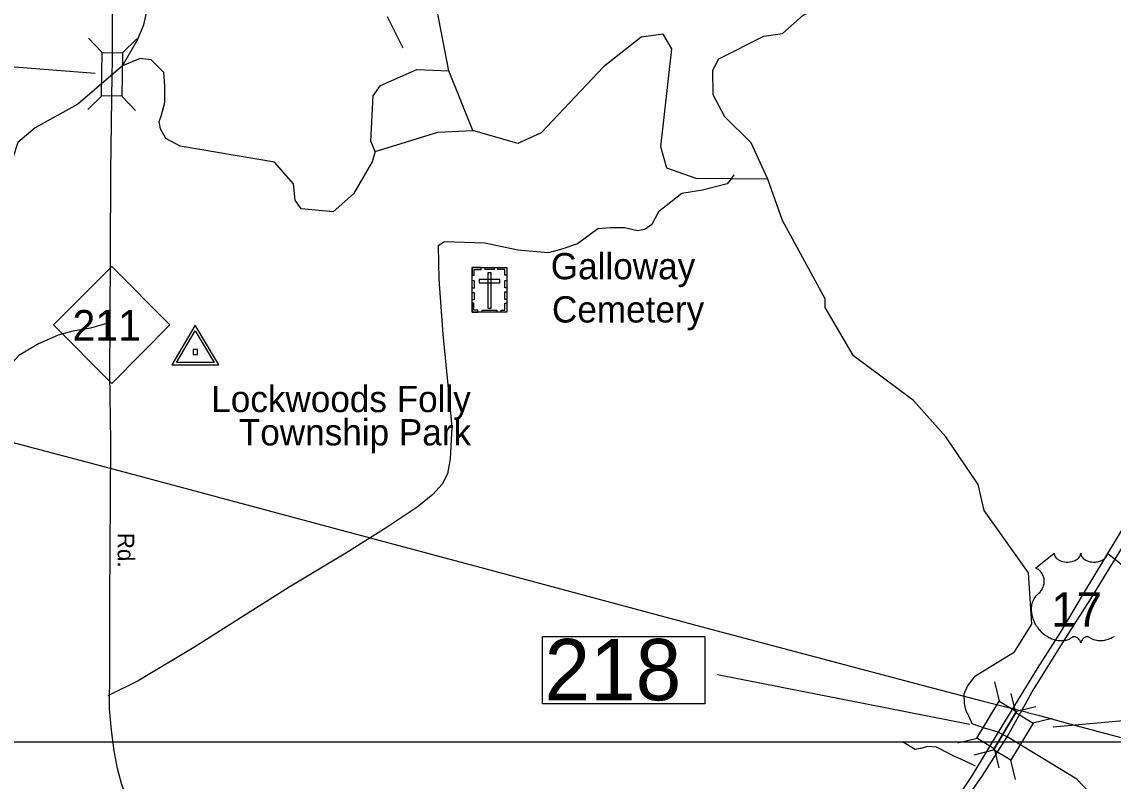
# Model space of a CAD drawing. Extents: x 2104537 to 2336408, y 34176 to 229611.
# Drawn here: x 2217607 to 2223841, y 99991 to 104325 of the extents above; entities that cross this region are included whole.
import ezdxf

# ---------------------------------------------------------------- set-up
doc = ezdxf.new("R2010")
doc.units = 0
for name, color, linetype in [('Exist Cultural Cemetery CELL', 7, 'Continuous'), ('Exist Cultural Cemetery Label', 7, 'Continuous'), ('Exist Hydrographic Creek Single Shore', 7, 'Continuous'), ('Exist Hydrographic Misc Water Feature', 7, 'Continuous'), ('Exist Road Non-System Type 51', 7, 'Continuous'), ('Exist Road Primary NC Attributed', 7, 'Continuous'), ('Exist Road Primary NC Label', 7, 'Continuous'), ('Exist Road Primary NC Shield CELL', 7, 'Continuous'), ('Exist Road Primary NC Shield Number Label', 7, 'Continuous'), ('Exist Road Primary NC Structure Standard Bridge CELL', 7, 'Continuous'), ('Exist Road Primary NC Structure Standard Bridge Number Label', 7, 'Continuous'), ('Exist Road Primary US Divided Attributed', 7, 'Continuous'), ('Exist Road Primary US Shield CELL', 7, 'Continuous'), ('Exist Road Primary US Shield Number Label', 7, 'Continuous'), ('Exist Road Primary US Structure Standard Bridge CELL', 7, 'Continuous'), ('Exist Road Primary US Structure Standard Bridge Number Label', 7, 'Continuous'), ('Exist Survey Geodetic Marker CELL', 7, 'Continuous'), ('Exist Survey Geodetic Marker Label', 7, 'Continuous'), ('Exist Utilities Electrical Transmission Line', 7, 'Continuous'), ('Map Preparation Inset Cut Line', 7, 'Continuous')]:
    doc.layers.add(name, color=color, linetype=linetype)

msp = doc.modelspace()

# ---------------------------------------------------------------- linework, layer by layer
at = {"layer": 'Exist Cultural Cemetery CELL'}
for points in [[(2220179, 102922.1), (2220378.1, 102922.1), (2220378.1, 102667.5), (2220179, 102667.5)], [(2220179, 102878.8), (2220190.3, 102878.8), (2220190.3, 102911), (2220230.9, 102911), (2220230.9, 102922.1), (2220179, 102922.1)], [(2220253.1, 102922.1), (2220304.9, 102922.1), (2220304.9, 102910.7), (2220253.1, 102910.7)], [(2220288, 102892.8), (2220269.3, 102892.8), (2220269.3, 102690), (2220288, 102690)], [(2220378.1, 102878.8), (2220366.8, 102878.8), (2220366.8, 102911), (2220326.2, 102911), (2220326.2, 102922.1), (2220378.1, 102922.1)], [(2220179, 102804.7), (2220179, 102848), (2220190.4, 102848), (2220190.4, 102804.7)], [(2220219.8, 102854.1), (2220219.8, 102835.4), (2220337.5, 102835.4), (2220337.5, 102854.1)], [(2220366.7, 102805.7), (2220366.7, 102849), (2220378.1, 102849), (2220378.1, 102805.7)], [(2220179, 102737.4), (2220179, 102780.8), (2220190.3, 102780.8), (2220190.3, 102737.4)], [(2220366.7, 102739.8), (2220366.7, 102783.1), (2220378.1, 102783.1), (2220378.1, 102739.8)], [(2220212.1, 102667.6), (2220212.1, 102679), (2220190.1, 102679), (2220190.1, 102719.5), (2220178.9, 102719.5), (2220178.9, 102667.6)], [(2220236.4, 102679), (2220321.3, 102679), (2220321.3, 102667.6), (2220236.4, 102667.6)], [(2220344.9, 102667.5), (2220344.9, 102679), (2220366.9, 102679), (2220366.9, 102719.4), (2220378.1, 102719.4), (2220378.1, 102667.5)]]:
    msp.add_lwpolyline(points, close=True, dxfattribs=at)
at = {"layer": 'Exist Hydrographic Creek Single Shore'}
for points in [[(2221867.9, 103425.9), (2221774, 103634.3), (2221623.1, 103781.6), (2221556, 103907.6), (2221555, 104048.6), (2221588, 104113.6), (2221844.9, 104243.1), (2221953, 104257.5), (2222069, 104360.2), (2222335, 104496.2), (2222393, 104577), (2222449, 104785.9), (2222590.1, 104963.6), (2222905, 105216.7), (2223226, 105709.1), (2223259, 105724.9)], [(2221867.9, 103425.9), (2221459, 103430.5), (2221291.9, 103489.5), (2221258.1, 103611.5), (2221321, 104171.3), (2221270, 104254.3), (2221144.9, 104237), (2220930, 104067.3), (2220574, 103690.3), (2220440.9, 103630.6), (2220183, 103704.5)], [(2218182.9, 104074), (2217927.3, 103855.2), (2217683, 103720), (2217583.9, 103636.6), (2217526.9, 103460.6), (2217459.9, 103402.8), (2217228, 103285.9), (2216920, 103291.9), (2216768.9, 103380.1), (2216609.9, 103547.2), (2216491.8, 103621.6), (2216175.8, 103660.6), (2215726, 103557.7), (2215534.9, 103554.8), (2215158.8, 103627.7), (2214949.8, 103743.3), (2214405.8, 104147.5)], [(2219625, 103584), (2219609, 103525.3), (2219502, 103343.6), (2219385.9, 103240.9), (2219203, 103257.6), (2219169, 103307.4), (2219160, 103399.4), (2219050.9, 103522.9), (2218512.3, 103615.9), (2218428.9, 103658.3), (2218398.8, 103714.4), (2218392, 103756.8), (2218402.9, 103786.9), (2218423.4, 103864.8), (2218424.8, 103959.2), (2218418, 104035.7), (2218345.5, 104108.2), (2218282.7, 104115.1), (2218182.9, 104074)], [(2219625, 103584), (2219983.1, 103695.2), (2220183, 103704.5)], [(2223704.8, 99927.4), (2223633.5, 100002.2), (2223234.9, 100244.1), (2223210, 100256.2), (2223184.2, 100269.7), (2223107.2, 100292.8), (2223035.8, 100318.5), (2223018, 100360.6), (2223002.1, 100389.6), (2222991.9, 100434.6), (2222990.9, 100489.8), (2223008.7, 100533.8), (2223054, 100592.8), (2223277, 100728.2), (2223376, 100887.1), (2223358, 101179.4), (2223105, 101535.3), (2223070.9, 101683.6), (2222886, 101956.2), (2222701, 102163.2), (2222358, 102419.1), (2222197, 102694.5), (2222197, 102743.7), (2221952, 103191.3), (2221867.9, 103425.9)]]:
    msp.add_lwpolyline(points, dxfattribs=at)
at = {"layer": 'Exist Hydrographic Misc Water Feature'}
msp.add_line((2220183, 103704.5), (2220047, 104045), dxfattribs=at)
for points in [[(2220047, 104045), (2219942.9, 104578.5), (2219898, 105153.4), (2219771, 105401.9), (2219742.9, 105786.3), (2219921.9, 106521), (2219975.9, 107094), (2220063.8, 107627), (2220077, 108079.5), (2220034.9, 108201.7), (2219574, 108624), (2219247.9, 108781.2), (2219096.8, 108921.9), (2219011.9, 109097.4), (2218949.8, 109702.2), (2218896.9, 110077.2), (2218795.8, 110194), (2218469.8, 110443.1), (2218183.9, 110747.1), (2218099.9, 110922.6), (2217997.9, 111255.9), (2217962.9, 111505.9)], [(2218182.9, 104074), (2218267.6, 104222.4), (2218303.2, 104307.2), (2218330.5, 104424.8)], [(2219625, 103584), (2219600, 103643.6), (2219615, 103902.4), (2219656, 103960.7), (2219863.9, 104051.8), (2220047, 104045)]]:
    msp.add_lwpolyline(points, dxfattribs=at)
at = {"layer": 'Exist Road Non-System Type 51'}
for p, q in [((2219693.8, 104354.3), (2219783.5, 104177)), ((2222969.2, 100117.3), (2223031, 100088.9)), ((2223031, 100088.9), (2223052.7, 100078.9))]:
    msp.add_line(p, q, dxfattribs=at)
for points in [[(2221673.9, 103451.9), (2221652.6, 103420.6), (2221636.1, 103399.2), (2221496.3, 103364.6), (2221377.9, 103344.9), (2221313.7, 103295.5), (2221244.6, 103239.5), (2221205.2, 103167.1), (2221165.7, 103139.2), (2221124.6, 103130.9), (2221050.5, 103149), (2220969.9, 103149), (2220897.6, 103144.1), (2220780.8, 103056.9), (2220692, 103027.2), (2220614.6, 103005.8), (2220440.3, 103020.7), (2220252.8, 103061.8), (2220020.9, 103068.4), (2219986.3, 103045.3), (2219989.6, 102856.1), (2220012.6, 102541.7), (2220040.6, 102252.1), (2220062.9, 102012), (2220054.8, 101829.8), (2220039.4, 101745.8), (2220008, 101685.7), (2219954.4, 101627), (2219865.4, 101554.3), (2219688.6, 101436.3), (2219597.5, 101379.4)], [(2218111, 102609.1), (2218000.1, 102575.8), (2217898.7, 102559), (2217815.6, 102536.4), (2217702.2, 102487.1), (2217591, 102420), (2217489.7, 102307.1), (2217369.3, 102186.1), (2217173.7, 102025.5)], [(2219597.5, 101379.4), (2219457.8, 101292.1), (2219133.9, 101097.3), (2218589.2, 100753.8), (2218271.2, 100562.8), (2218098, 100477.3)], [(2222638.6, 100217), (2222710.9, 100173.9), (2222738.9, 100178.3), (2222743.9, 100179.7)], [(2222743.9, 100179.7), (2222782.7, 100190.6), (2222830.6, 100187), (2222909.1, 100146.4)], [(2222909.1, 100146.4), (2222933.2, 100133.9), (2222969.2, 100117.3)]]:
    msp.add_lwpolyline(points, dxfattribs=at)
at = {"layer": 'Exist Road Primary NC Attributed'}
for points in [[(2218123.5, 104023.1), (2218124.4, 104097.8), (2218126, 104337), (2218117.1, 104624.9), (2218091.5, 104810.7), (2218039.1, 105020), (2217981.7, 105185.8), (2217940.4, 105293.3), (2217893.6, 105398.8), (2217816.2, 105536.1), (2217726.8, 105688.6), (2217645.3, 105806.6), (2217473.7, 106062.3), (2217281.8, 106346.6), (2216610.5, 107330.3), (2216242.7, 107868.4)], [(2218281.9, 99719.8), (2218249.3, 99785), (2218209.3, 99879.8), (2218177.1, 99978.1), (2218153.9, 100063.9), (2218134.2, 100164), (2218119.9, 100282), (2218107.4, 100403.6), (2218109.2, 100623.5), (2218109.2, 101024), (2218114.6, 101601.5), (2218116.4, 101930.5), (2218109.9, 102315.1), (2218111, 102609.1), (2218116.3, 103441.3), (2218116.5, 103471.1), (2218123.5, 104023.1)]]:
    msp.add_lwpolyline(points, dxfattribs=at)
at = {"layer": 'Exist Road Primary NC Shield CELL'}
msp.add_lwpolyline([(2217787.6, 102594.4), (2218120.6, 102927.4), (2218453.6, 102594.4), (2218120.6, 102261.4)], close=True, dxfattribs=at)
at = {"layer": 'Exist Road Primary NC Structure Standard Bridge CELL'}
for p, q in [((2217988, 104231.6), (2218066.8, 104150.3)), ((2218263.8, 104227.2), (2218182.6, 104148.5)), ((2218065, 103902.4), (2217983.7, 103823.6)), ((2218178.1, 103900.6), (2218256.9, 103819.4))]:
    msp.add_line(p, q, dxfattribs=at)
msp.add_lwpolyline([(2218182.6, 104148.5), (2218178.7, 103900.6), (2218062.9, 103902.4), (2218066.8, 104150.3)], close=True, dxfattribs=at)
at = {"layer": 'Exist Road Primary NC Structure Standard Bridge Number Label'}
msp.add_line((2218025.9, 104029.6), (2217045, 104106.8), dxfattribs=at)
at = {"layer": 'Exist Road Primary US Divided Attributed'}
for points in [[(2223919, 101473), (2223669.7, 101060.6), (2223538.8, 100838.3), (2223408, 100633.4), (2223184.2, 100269.7)], [(2223234.9, 100244.1), (2223378.4, 100500), (2223570.9, 100808.7), (2223714.1, 101030.9), (2223973.3, 101453.2)], [(2223184.2, 100269.7), (2223040.3, 100030.8), (2222924.2, 99853), (2222823, 99702.4), (2222729.2, 99578.9), (2222605.8, 99430.8), (2222470.1, 99290), (2222405, 99225.2), (2222305.3, 99146.4)], [(2222332.3, 99100.3), (2222445.4, 99201.1), (2222541.7, 99290), (2222642.9, 99391.3), (2222731.7, 99492.5), (2222818.1, 99601.2), (2222892.2, 99717.2), (2222990.9, 99872.8), (2223092.1, 100018.5), (2223234.9, 100244.1)]]:
    msp.add_lwpolyline(points, dxfattribs=at)
at = {"layer": 'Exist Road Primary US Shield CELL'}
msp.add_lwpolyline([(2223847, 100815.4), (2223837.3, 100809.8), (2223829.1, 100805.6), (2223821.8, 100802.5), (2223812.4, 100798.9), (2223796.7, 100794.6), (2223791, 100793.4), (2223784.2, 100792.4), (2223777.9, 100791.7), (2223771.7, 100791.4), (2223763.4, 100791.4), (2223755.2, 100792), (2223747.4, 100793.1), (2223739.3, 100794.8), (2223730.9, 100797.3), (2223723.2, 100800.4), (2223715.4, 100804.2), (2223702.2, 100812.5), (2223698.4, 100814.5), (2223696.3, 100815), (2223691.2, 100815.3), (2223686.4, 100814.3), (2223681.6, 100812.3), (2223678.6, 100810.8), (2223674.7, 100808.2), (2223671.7, 100805.8), (2223668, 100802.4), (2223665.5, 100799.5), (2223663.6, 100797.2), (2223659.9, 100791.4), (2223658.6, 100788.6), (2223657.2, 100785), (2223656, 100779.8), (2223654.3, 100786.4), (2223652.4, 100790.8), (2223650.1, 100794.6), (2223647.8, 100797.9), (2223644, 100802.2), (2223640.7, 100805.4), (2223636.7, 100808.6), (2223632.4, 100811.2), (2223629, 100813), (2223625.9, 100814.2), (2223622, 100815.1), (2223618.9, 100815.4), (2223616.3, 100815.3), (2223612.8, 100814.5), (2223608, 100811), (2223603.4, 100807.9), (2223598.5, 100804.8), (2223592.6, 100801.7), (2223588.2, 100799.7), (2223583.1, 100797.6), (2223577.1, 100795.6), (2223570.5, 100793.9), (2223563.8, 100792.6), (2223557.9, 100791.7), (2223551.6, 100791.1), (2223545.9, 100790.9), (2223539.9, 100791), (2223534.3, 100791.4), (2223527.9, 100792), (2223519.8, 100793.2), (2223513.2, 100794.7), (2223506.2, 100796.6), (2223498.9, 100798.8), (2223491.2, 100801.8), (2223481.5, 100806), (2223474.8, 100809.5), (2223464.2, 100815.5), (2223451.8, 100824.1), (2223442.4, 100831.7), (2223435.5, 100838), (2223425.4, 100848.3), (2223419.5, 100855), (2223410.2, 100867), (2223404.2, 100875.8), (2223400.4, 100882.2), (2223394.7, 100892.5), (2223391.6, 100898.9), (2223387.6, 100908.4), (2223384.4, 100917), (2223381.8, 100925.1), (2223380.4, 100930.3), (2223378.4, 100939.4), (2223377.1, 100945.9), (2223375.9, 100954.8), (2223375.3, 100964.1), (2223375.2, 100972.7), (2223375.4, 100979.9), (2223376.2, 100988.2), (2223377.6, 100997.1), (2223379.3, 101004.7), (2223380.8, 101010.2), (2223383.1, 101016.8), (2223386.1, 101024.2), (2223389.6, 101031.2), (2223393, 101037), (2223397.2, 101043.3), (2223401.3, 101048.7), (2223406.7, 101054.6), (2223412.4, 101060), (2223417.6, 101064.2), (2223423.7, 101070.2), (2223426.9, 101073.8), (2223430.8, 101078.9), (2223433.9, 101083.6), (2223436.3, 101087.8), (2223439.5, 101094.1), (2223441.5, 101098.7), (2223443.9, 101105.9), (2223445.1, 101110.9), (2223446.4, 101117.4), (2223447.2, 101123.4), (2223447.5, 101131), (2223447.3, 101137.3), (2223446.5, 101144.7), (2223445.1, 101151.7), (2223443.5, 101157.9), (2223440.8, 101164.9), (2223438.4, 101170), (2223434.4, 101177), (2223429.8, 101183.5), (2223425.2, 101188.8), (2223420.4, 101193.5), (2223415.9, 101197), (2223411.6, 101200.1), (2223406.2, 101203.3), (2223401, 101205.9), (2223397.7, 101207.2), (2223504, 101291.9), (2223504.3, 101287.5), (2223505.4, 101282.3), (2223506.2, 101279.6), (2223508.6, 101274.4), (2223512.6, 101268.3), (2223518.3, 101262.4), (2223524.6, 101257.2), (2223528.9, 101254.4), (2223536.1, 101250.5), (2223544.3, 101247), (2223553.5, 101244.4), (2223562.9, 101242.5), (2223573.1, 101241.4), (2223583.2, 101241.2), (2223594.1, 101242), (2223606.2, 101244.3), (2223611.8, 101245.8), (2223618, 101247.9), (2223623.7, 101250.3), (2223630.1, 101253.7), (2223635.2, 101257), (2223639.2, 101259.9), (2223644.8, 101265.3), (2223649.3, 101270.8), (2223651.2, 101274), (2223652.8, 101277), (2223655, 101283.4), (2223655.7, 101286.2), (2223656.1, 101292.1), (2223656.5, 101287.2), (2223657, 101284.1), (2223657.8, 101281.1), (2223659, 101277.9), (2223661.3, 101273.4), (2223663.8, 101269.6), (2223668.6, 101264), (2223671.5, 101261.2), (2223674.2, 101259), (2223681.4, 101254.1), (2223689.9, 101249.8), (2223694, 101248), (2223698.3, 101246.5), (2223703.7, 101244.8), (2223709.3, 101243.5), (2223714.8, 101242.6), (2223720.4, 101241.8), (2223726.2, 101241.3), (2223730.9, 101241.2), (2223736.7, 101241.3), (2223742, 101241.6), (2223747.5, 101242.2), (2223753.5, 101243.2), (2223758.3, 101244.3), (2223764.7, 101246), (2223770.5, 101248), (2223775.6, 101250.2), (2223782.2, 101253.7), (2223787.5, 101257), (2223791.4, 101260.2), (2223796.1, 101264.4), (2223800.5, 101269.5), (2223803, 101273.2), (2223804.9, 101277.1), (2223806.6, 101281.1), (2223807.6, 101285.3), (2223808.1, 101289.1), (2223808.2, 101292.2), (2223914.5, 101207.6)], dxfattribs=at)
at = {"layer": 'Exist Road Primary US Structure Standard Bridge CELL'}
for p, q in [((2223163.8, 100557.8), (2223190.8, 100447.9)), ((2223285.5, 100381.5), (2223258.1, 100491.3)), ((2223399.8, 100415.1), (2223289.9, 100388)), ((2223382.5, 100323.2), (2223492.3, 100350.6)), ((2223064.4, 100234.7), (2222954.5, 100207.7)), ((2223047.5, 100141.9), (2223157.3, 100169.3)), ((2223161.2, 100176.2), (2223188.3, 100066.3)), ((2223283.9, 99999.8), (2223256.6, 100109.7))]:
    msp.add_line(p, q, dxfattribs=at)
for points in [[(2223289.9, 100388), (2223161.7, 100175.9), (2223062.6, 100235.8), (2223190.8, 100447.9)], [(2223157.3, 100169.3), (2223285, 100381.8), (2223384.2, 100322.1), (2223256.6, 100109.7)]]:
    msp.add_lwpolyline(points, close=True, dxfattribs=at)
at = {"layer": 'Exist Road Primary US Structure Standard Bridge Number Label'}
for p, q in [((2223023.2, 100314.8), (2221580.3, 100597.5)), ((2223499.2, 100299.9), (2225760.3, 100508.2))]:
    msp.add_line(p, q, dxfattribs=at)
msp.add_lwpolyline([(2220580.6, 100816.6), (2221509.6, 100816.6), (2221509.6, 100432.5), (2220580.6, 100432.5)], close=True, dxfattribs=at)
at = {"layer": 'Exist Survey Geodetic Marker CELL'}
for points in [[(2218731.7, 102367.6), (2218597.8, 102593.7), (2218464.3, 102367.6)], [(2218705.8, 102379.7), (2218490.3, 102379.7), (2218597.8, 102561.9)], [(2218610.1, 102426.3), (2218610.1, 102454.6), (2218585.8, 102454.6), (2218585.8, 102426.3)]]:
    msp.add_lwpolyline(points, close=True, dxfattribs=at)
at = {"layer": 'Exist Utilities Electrical Transmission Line'}
for p, q in [((2222939.3, 100489.3), (2223099.5, 100448.1)), ((2223099.5, 100448.1), (2223168.1, 100430.5)), ((2223168.1, 100430.5), (2223236.4, 100413)), ((2223236.4, 100413), (2223259.1, 100407.1)), ((2223259.1, 100407.1), (2223259.7, 100407)), ((2223259.7, 100407), (2223281.8, 100401.3)), ((2223281.8, 100401.3), (2223350, 100383.7)), ((2223419.6, 100365.1), (2223578.8, 100322.4))]:
    msp.add_line(p, q, dxfattribs=at)
for points in [[(2217173.7, 102025.5), (2217550.6, 101925.4), (2218104, 101778.7)], [(2218104, 101778.7), (2218488.9, 101676.6), (2219375.4, 101439.1), (2219597.5, 101379.4)], [(2219597.5, 101379.4), (2220251.6, 101203.6), (2221515, 100865.6), (2222714.2, 100547.2), (2222939.3, 100489.3)], [(2223350, 100383.7), (2223351.7, 100383.3), (2223419.6, 100365.1)], [(2223578.8, 100322.4), (2224085.4, 100186.4), (2224707.1, 100022.5), (2225475.1, 99816.1), (2225912.4, 99701.1)]]:
    msp.add_lwpolyline(points, dxfattribs=at)
at = {"layer": 'Map Preparation Inset Cut Line'}
for points in [[(2197616, 118016.7), (2259069.2, 118016.7), (2259069.2, 100213), (2197616, 100213)], [(2262949.2, 100213), (2187500, 100213), (2187500, 55964.5), (2244094.4, 55964.5), (2244094.4, 70118.4), (2262949.2, 70118.4)]]:
    msp.add_lwpolyline(points, close=True, dxfattribs=at)

# ---------------------------------------------------------------- texts
at = {"layer": 'Exist Cultural Cemetery Label'}
for s, p in [('Galloway', (2220628.9, 102855.2)), ('Cemetery', (2220635.6, 102608.5))]:
    msp.add_text(s, height=150, dxfattribs=at).set_placement(p)
at = {"layer": 'Exist Road Primary NC Label'}
msp.add_text('Rd.', height=95, rotation=270.17214, dxfattribs=at).set_placement((2218154.4, 101407.7))
at = {"layer": 'Exist Road Primary NC Shield Number Label'}
msp.add_text('211', height=175, dxfattribs=at).set_placement((2217896.7, 102504.6))
at = {"layer": 'Exist Road Primary US Shield Number Label'}
msp.add_text('17', height=195, dxfattribs=at).set_placement((2223486.9, 100873.1))
at = {"layer": 'Exist Road Primary US Structure Standard Bridge Number Label'}
msp.add_text('218', height=350, dxfattribs=at).set_placement((2220593.2, 100452.2))
at = {"layer": 'Exist Survey Geodetic Marker Label'}
for s, p in [('Lockwoods Folly', (2218689.3, 102097.1)), ('Township Park', (2218846.8, 101907.1))]:
    msp.add_text(s, height=150, dxfattribs=at).set_placement(p)

doc.saveas('drawing.dxf')
